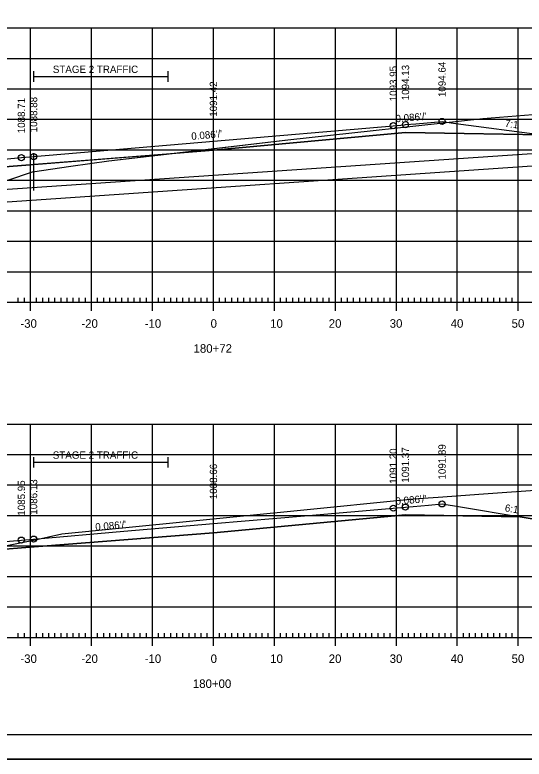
# Model space of a CAD drawing. Extents: x 1322838 to 1324533, y 339903 to 351025.
# Drawn here: x 1323671.2 to 1323754.7, y 348465.2 to 348587.3 of the extents above; entities that cross this region are included whole.
import ezdxf

# ---------------------------------------------------------------- set-up
doc = ezdxf.new("R2010")
doc.units = 0
for name, color, linetype in [('R_Alt Surface', 7, 'Continuous'), ('R_Axis', 7, 'Continuous'), ('R_Axis Annot', 7, 'Continuous'), ('R_Border', 7, 'Continuous'), ('R_Exist Surface', 7, 'Continuous'), ('R_Fin Surface', 7, 'Continuous'), ('R_Fin Surface Annot', 7, 'Continuous'), ('R_Grid', 7, 'Continuous'), ('R_No Plot', 7, 'Continuous'), ('R_Water', 7, 'Continuous')]:
    doc.layers.add(name, color=color, linetype=linetype)

msp = doc.modelspace()

# ---------------------------------------------------------------- linework, layer by layer
at = {"layer": 'R_Alt Surface'}
for points in [[(1323651.84, 348561), (1323672.22, 348562.62), (1323703.72, 348565.12), (1323735.22, 348568.04), (1323757.7, 348567.64)], [(1323651.84, 348498.25), (1323672.22, 348499.87), (1323703.72, 348502.37), (1323735.21, 348505.28), (1323754.04, 348504.96)]]:
    msp.add_lwpolyline(points, dxfattribs=at)
at = {"layer": 'R_Axis'}
for p, q in [((1323671.72, 348540.2), (1323671.72, 348540.9)), ((1323672.72, 348540.2), (1323672.72, 348540.9)), ((1323673.72, 348538.8), (1323673.72, 348541.6)), ((1323674.72, 348540.2), (1323674.72, 348540.9)), ((1323675.72, 348540.2), (1323675.72, 348540.9)), ((1323676.72, 348540.2), (1323676.72, 348540.9)), ((1323677.72, 348540.2), (1323677.72, 348540.9)), ((1323678.72, 348540.2), (1323678.72, 348540.9)), ((1323679.72, 348540.2), (1323679.72, 348540.9)), ((1323680.72, 348540.2), (1323680.72, 348540.9)), ((1323681.72, 348540.2), (1323681.72, 348540.9)), ((1323682.72, 348540.2), (1323682.72, 348540.9)), ((1323683.72, 348538.8), (1323683.72, 348541.6)), ((1323684.72, 348540.2), (1323684.72, 348540.9)), ((1323685.72, 348540.2), (1323685.72, 348540.9)), ((1323686.72, 348540.2), (1323686.72, 348540.9)), ((1323687.72, 348540.2), (1323687.72, 348540.9)), ((1323688.72, 348540.2), (1323688.72, 348540.9)), ((1323689.72, 348540.2), (1323689.72, 348540.9)), ((1323690.72, 348540.2), (1323690.72, 348540.9)), ((1323691.72, 348540.2), (1323691.72, 348540.9)), ((1323692.72, 348540.2), (1323692.72, 348540.9)), ((1323693.72, 348538.8), (1323693.72, 348541.6)), ((1323694.72, 348540.2), (1323694.72, 348540.9)), ((1323695.72, 348540.2), (1323695.72, 348540.9)), ((1323696.72, 348540.2), (1323696.72, 348540.9)), ((1323697.72, 348540.2), (1323697.72, 348540.9)), ((1323698.72, 348540.2), (1323698.72, 348540.9)), ((1323699.72, 348540.2), (1323699.72, 348540.9)), ((1323700.72, 348540.2), (1323700.72, 348540.9)), ((1323701.72, 348540.2), (1323701.72, 348540.9)), ((1323702.72, 348540.2), (1323702.72, 348540.9)), ((1323703.72, 348538.8), (1323703.72, 348541.6)), ((1323704.72, 348540.2), (1323704.72, 348540.9)), ((1323705.72, 348540.2), (1323705.72, 348540.9)), ((1323706.72, 348540.2), (1323706.72, 348540.9)), ((1323707.72, 348540.2), (1323707.72, 348540.9)), ((1323708.72, 348540.2), (1323708.72, 348540.9)), ((1323709.72, 348540.2), (1323709.72, 348540.9)), ((1323710.72, 348540.2), (1323710.72, 348540.9)), ((1323711.72, 348540.2), (1323711.72, 348540.9)), ((1323712.72, 348540.2), (1323712.72, 348540.9)), ((1323713.72, 348538.8), (1323713.72, 348541.6)), ((1323714.72, 348540.2), (1323714.72, 348540.9)), ((1323715.72, 348540.2), (1323715.72, 348540.9)), ((1323716.72, 348540.2), (1323716.72, 348540.9)), ((1323717.72, 348540.2), (1323717.72, 348540.9)), ((1323718.72, 348540.2), (1323718.72, 348540.9)), ((1323719.72, 348540.2), (1323719.72, 348540.9)), ((1323720.72, 348540.2), (1323720.72, 348540.9)), ((1323721.72, 348540.2), (1323721.72, 348540.9)), ((1323722.72, 348540.2), (1323722.72, 348540.9)), ((1323723.72, 348538.8), (1323723.72, 348541.6)), ((1323724.72, 348540.2), (1323724.72, 348540.9)), ((1323725.72, 348540.2), (1323725.72, 348540.9)), ((1323726.72, 348540.2), (1323726.72, 348540.9)), ((1323727.72, 348540.2), (1323727.72, 348540.9)), ((1323728.72, 348540.2), (1323728.72, 348540.9)), ((1323729.72, 348540.2), (1323729.72, 348540.9)), ((1323730.72, 348540.2), (1323730.72, 348540.9)), ((1323731.72, 348540.2), (1323731.72, 348540.9)), ((1323732.72, 348540.2), (1323732.72, 348540.9)), ((1323733.72, 348538.8), (1323733.72, 348541.6)), ((1323734.72, 348540.2), (1323734.72, 348540.9)), ((1323735.72, 348540.2), (1323735.72, 348540.9)), ((1323736.72, 348540.2), (1323736.72, 348540.9)), ((1323737.72, 348540.2), (1323737.72, 348540.9)), ((1323738.72, 348540.2), (1323738.72, 348540.9)), ((1323739.72, 348540.2), (1323739.72, 348540.9)), ((1323740.72, 348540.2), (1323740.72, 348540.9)), ((1323741.72, 348540.2), (1323741.72, 348540.9)), ((1323742.72, 348540.2), (1323742.72, 348540.9)), ((1323743.72, 348538.8), (1323743.72, 348541.6)), ((1323744.72, 348540.2), (1323744.72, 348540.9)), ((1323745.72, 348540.2), (1323745.72, 348540.9)), ((1323746.72, 348540.2), (1323746.72, 348540.9)), ((1323747.72, 348540.2), (1323747.72, 348540.9)), ((1323748.72, 348540.2), (1323748.72, 348540.9)), ((1323749.72, 348540.2), (1323749.72, 348540.9)), ((1323750.72, 348540.2), (1323750.72, 348540.9)), ((1323751.72, 348540.2), (1323751.72, 348540.9)), ((1323752.72, 348540.2), (1323752.72, 348540.9)), ((1323753.72, 348538.8), (1323753.72, 348541.6)), ((1323563.72, 348540.2), (1323843.72, 348540.2)), ((1323671.72, 348485.2), (1323671.72, 348485.9)), ((1323672.72, 348485.2), (1323672.72, 348485.9)), ((1323673.72, 348483.8), (1323673.72, 348486.6)), ((1323674.72, 348485.2), (1323674.72, 348485.9)), ((1323675.72, 348485.2), (1323675.72, 348485.9)), ((1323676.72, 348485.2), (1323676.72, 348485.9)), ((1323677.72, 348485.2), (1323677.72, 348485.9)), ((1323678.72, 348485.2), (1323678.72, 348485.9)), ((1323679.72, 348485.2), (1323679.72, 348485.9)), ((1323680.72, 348485.2), (1323680.72, 348485.9)), ((1323681.72, 348485.2), (1323681.72, 348485.9)), ((1323682.72, 348485.2), (1323682.72, 348485.9)), ((1323683.72, 348483.8), (1323683.72, 348486.6)), ((1323684.72, 348485.2), (1323684.72, 348485.9)), ((1323685.72, 348485.2), (1323685.72, 348485.9)), ((1323686.72, 348485.2), (1323686.72, 348485.9)), ((1323687.72, 348485.2), (1323687.72, 348485.9)), ((1323688.72, 348485.2), (1323688.72, 348485.9)), ((1323689.72, 348485.2), (1323689.72, 348485.9)), ((1323690.72, 348485.2), (1323690.72, 348485.9)), ((1323691.72, 348485.2), (1323691.72, 348485.9)), ((1323692.72, 348485.2), (1323692.72, 348485.9)), ((1323693.72, 348483.8), (1323693.72, 348486.6)), ((1323694.72, 348485.2), (1323694.72, 348485.9)), ((1323695.72, 348485.2), (1323695.72, 348485.9)), ((1323696.72, 348485.2), (1323696.72, 348485.9)), ((1323697.72, 348485.2), (1323697.72, 348485.9)), ((1323698.72, 348485.2), (1323698.72, 348485.9)), ((1323699.72, 348485.2), (1323699.72, 348485.9)), ((1323700.72, 348485.2), (1323700.72, 348485.9)), ((1323701.72, 348485.2), (1323701.72, 348485.9)), ((1323702.72, 348485.2), (1323702.72, 348485.9)), ((1323703.72, 348483.8), (1323703.72, 348486.6)), ((1323704.72, 348485.2), (1323704.72, 348485.9)), ((1323705.72, 348485.2), (1323705.72, 348485.9)), ((1323706.72, 348485.2), (1323706.72, 348485.9)), ((1323707.72, 348485.2), (1323707.72, 348485.9)), ((1323708.72, 348485.2), (1323708.72, 348485.9)), ((1323709.72, 348485.2), (1323709.72, 348485.9)), ((1323710.72, 348485.2), (1323710.72, 348485.9)), ((1323711.72, 348485.2), (1323711.72, 348485.9)), ((1323712.72, 348485.2), (1323712.72, 348485.9)), ((1323713.72, 348483.8), (1323713.72, 348486.6)), ((1323714.72, 348485.2), (1323714.72, 348485.9)), ((1323715.72, 348485.2), (1323715.72, 348485.9)), ((1323716.72, 348485.2), (1323716.72, 348485.9)), ((1323717.72, 348485.2), (1323717.72, 348485.9)), ((1323718.72, 348485.2), (1323718.72, 348485.9)), ((1323719.72, 348485.2), (1323719.72, 348485.9)), ((1323720.72, 348485.2), (1323720.72, 348485.9)), ((1323721.72, 348485.2), (1323721.72, 348485.9)), ((1323722.72, 348485.2), (1323722.72, 348485.9)), ((1323723.72, 348483.8), (1323723.72, 348486.6)), ((1323724.72, 348485.2), (1323724.72, 348485.9)), ((1323725.72, 348485.2), (1323725.72, 348485.9)), ((1323726.72, 348485.2), (1323726.72, 348485.9)), ((1323727.72, 348485.2), (1323727.72, 348485.9)), ((1323728.72, 348485.2), (1323728.72, 348485.9)), ((1323729.72, 348485.2), (1323729.72, 348485.9)), ((1323730.72, 348485.2), (1323730.72, 348485.9)), ((1323731.72, 348485.2), (1323731.72, 348485.9)), ((1323732.72, 348485.2), (1323732.72, 348485.9)), ((1323733.72, 348483.8), (1323733.72, 348486.6)), ((1323734.72, 348485.2), (1323734.72, 348485.9)), ((1323735.72, 348485.2), (1323735.72, 348485.9)), ((1323736.72, 348485.2), (1323736.72, 348485.9)), ((1323737.72, 348485.2), (1323737.72, 348485.9)), ((1323738.72, 348485.2), (1323738.72, 348485.9)), ((1323739.72, 348485.2), (1323739.72, 348485.9)), ((1323740.72, 348485.2), (1323740.72, 348485.9)), ((1323741.72, 348485.2), (1323741.72, 348485.9)), ((1323742.72, 348485.2), (1323742.72, 348485.9)), ((1323743.72, 348483.8), (1323743.72, 348486.6)), ((1323744.72, 348485.2), (1323744.72, 348485.9)), ((1323745.72, 348485.2), (1323745.72, 348485.9)), ((1323746.72, 348485.2), (1323746.72, 348485.9)), ((1323747.72, 348485.2), (1323747.72, 348485.9)), ((1323748.72, 348485.2), (1323748.72, 348485.9)), ((1323749.72, 348485.2), (1323749.72, 348485.9)), ((1323750.72, 348485.2), (1323750.72, 348485.9)), ((1323751.72, 348485.2), (1323751.72, 348485.9)), ((1323752.72, 348485.2), (1323752.72, 348485.9)), ((1323753.72, 348483.8), (1323753.72, 348486.6)), ((1323563.72, 348485.2), (1323843.72, 348485.2))]:
    msp.add_line(p, q, dxfattribs=at)
at = {"layer": 'R_Axis Annot'}
for p, q in [((1323674.23, 348578.08), (1323674.23, 348576.37)), ((1323696.23, 348578.08), (1323696.23, 348576.37)), ((1323674.23, 348577.22), (1323696.23, 348577.22)), ((1323674.22, 348514.77), (1323674.22, 348513.07)), ((1323674.22, 348513.92), (1323696.22, 348513.92)), ((1323696.22, 348514.77), (1323696.22, 348513.07))]:
    msp.add_line(p, q, dxfattribs=at)
at = {"layer": 'R_Border'}
msp.add_line((1323861.9, 348469.2), (1323545.72, 348469.2), dxfattribs=at)
at = {"layer": 'R_Exist Surface'}
for points in [[(1323666.04, 348558.93), (1323674.06, 348561.6), (1323680.32, 348562.5), (1323686.55, 348563.4), (1323715.9, 348566.85), (1323747.9, 348570.32), (1323784.82, 348573.27)], [(1323608.75, 348499.48), (1323610.6, 348499.61), (1323621.49, 348500.35), (1323625.18, 348500.51), (1323634.25, 348500.89), (1323637.05, 348500.83), (1323637.52, 348500.82), (1323638.26, 348500.69), (1323641.57, 348500.15), (1323648.37, 348499.29), (1323653.75, 348498.32), (1323659, 348498.63), (1323661.27, 348498.72), (1323663.75, 348499.15), (1323667.59, 348499.85), (1323674.49, 348501.22), (1323678.85, 348502.17), (1323716.92, 348505.95), (1323736.54, 348507.91), (1323740.57, 348508.2), (1323748.02, 348508.74), (1323776.51, 348510.79)]]:
    msp.add_lwpolyline(points, dxfattribs=at)
at = {"layer": 'R_Fin Surface'}
for points in [[(1323666.98, 348563.46), (1323672.22, 348563.91), (1323674.22, 348564.08), (1323674.23, 348564.09), (1323703.72, 348566.62), (1323703.73, 348566.62), (1323733.22, 348569.16), (1323733.22, 348569.16), (1323735.07, 348569.32), (1323735.22, 348569.33), (1323735.22, 348569.33), (1323736.93, 348569.48), (1323741.22, 348569.85), (1323741.22, 348569.85), (1323743.48, 348569.54), (1323757.64, 348567.65)], [(1323666.22, 348500.64), (1323672.22, 348501.16), (1323674.22, 348501.33), (1323674.22, 348501.33), (1323689.01, 348502.6), (1323703.72, 348503.87), (1323703.74, 348503.87), (1323719.31, 348505.21), (1323733.21, 348506.4), (1323733.21, 348506.4), (1323735.21, 348506.58), (1323738.98, 348506.9), (1323741.21, 348507.09), (1323741.22, 348507.09), (1323741.22, 348507.09), (1323744.26, 348506.59), (1323754.04, 348504.96), (1323763.22, 348503.43)]]:
    msp.add_lwpolyline(points, dxfattribs=at)
at = {"layer": 'R_Grid'}
for p, q in [((1323563.72, 348585.2), (1323843.72, 348585.2)), ((1323673.72, 348540.2), (1323673.72, 348585.2)), ((1323683.72, 348540.2), (1323683.72, 348585.2)), ((1323693.72, 348540.2), (1323693.72, 348585.2)), ((1323703.72, 348540.2), (1323703.72, 348585.2)), ((1323713.72, 348540.2), (1323713.72, 348585.2)), ((1323723.72, 348540.2), (1323723.72, 348585.2)), ((1323733.72, 348540.2), (1323733.72, 348585.2)), ((1323743.72, 348540.2), (1323743.72, 348585.2)), ((1323753.72, 348540.2), (1323753.72, 348585.2)), ((1323563.72, 348580.2), (1323843.72, 348580.2)), ((1323563.72, 348575.2), (1323843.72, 348575.2)), ((1323563.72, 348570.2), (1323843.72, 348570.2)), ((1323563.72, 348565.2), (1323843.72, 348565.2)), ((1323563.72, 348560.2), (1323843.72, 348560.2)), ((1323563.72, 348555.2), (1323843.72, 348555.2)), ((1323563.72, 348550.2), (1323843.72, 348550.2)), ((1323563.72, 348545.2), (1323843.72, 348545.2)), ((1323563.72, 348540.2), (1323843.72, 348540.2)), ((1323563.72, 348520.2), (1323843.72, 348520.2)), ((1323673.72, 348485.2), (1323673.72, 348520.2)), ((1323683.72, 348485.2), (1323683.72, 348520.2)), ((1323693.72, 348485.2), (1323693.72, 348520.2)), ((1323703.72, 348485.2), (1323703.72, 348520.2)), ((1323713.72, 348485.2), (1323713.72, 348520.2)), ((1323723.72, 348485.2), (1323723.72, 348520.2)), ((1323733.72, 348485.2), (1323733.72, 348520.2)), ((1323743.72, 348485.2), (1323743.72, 348520.2)), ((1323753.72, 348485.2), (1323753.72, 348520.2)), ((1323563.72, 348515.2), (1323843.72, 348515.2)), ((1323563.72, 348510.2), (1323843.72, 348510.2)), ((1323563.72, 348505.2), (1323843.72, 348505.2)), ((1323563.72, 348500.2), (1323843.72, 348500.2)), ((1323563.72, 348495.2), (1323843.72, 348495.2)), ((1323563.72, 348490.2), (1323843.72, 348490.2)), ((1323563.72, 348485.2), (1323843.72, 348485.2))]:
    msp.add_line(p, q, dxfattribs=at)
at = {"layer": 'R_No Plot'}
for p, q in [((1323674.23, 348564.64), (1323674.23, 348558.53)), ((1323533.31, 348465.23), (1323866.65, 348465.23))]:
    msp.add_line(p, q, dxfattribs=at)
for points in [[(1323533.31, 348678.56), (1323866.65, 348678.56), (1323866.65, 348465.22), (1323533.31, 348465.22)], [(1323779.64, 348674.66), (1323799.26, 348674.66), (1323799.26, 348664.78), (1323815.37, 348664.78), (1323838.57, 348664.78), (1323838.57, 348632.11), (1323861.77, 348632.11), (1323861.9, 348469.2), (1323545.72, 348469.2), (1323545.72, 348674.66)], [(1323696.02, 348564.51), (1323715.9, 348566.85), (1323747.9, 348570.32), (1323784.82, 348573.27), (1323801, 348574.62), (1323803.35, 348574.45), (1323804.91, 348574.47), (1323805.61, 348574.53), (1323772.98, 348563.65), (1323772.77, 348563.71), (1323772.35, 348563.83), (1323764.47, 348566.48), (1323763.22, 348566.91), (1323763.22, 348566.91), (1323757.7, 348567.64), (1323757.7, 348567.64), (1323757.64, 348567.65), (1323735.22, 348568.04), (1323703.72, 348565.12)], [(1323651.44, 348560.93), (1323654.71, 348559.55), (1323655.82, 348559.06), (1323655.94, 348559.19), (1323656.54, 348559.55), (1323656.81, 348558.9), (1323657.85, 348557.38), (1323657.99, 348557.29), (1323658.99, 348557.6), (1323662.17, 348557.52), (1323666.04, 348558.93), (1323674.06, 348561.6), (1323680.32, 348562.5), (1323686.55, 348563.4), (1323696.02, 348564.51), (1323672.22, 348562.62), (1323651.84, 348561)], [(1323664.18, 348499.23), (1323667.59, 348499.85), (1323674.49, 348501.22), (1323678.85, 348502.17), (1323716.92, 348505.95), (1323736.54, 348507.91), (1323740.57, 348508.2), (1323748.02, 348508.74), (1323776.51, 348510.79), (1323787.74, 348511.6), (1323787.74, 348511.6), (1323763.22, 348503.43), (1323754.04, 348504.96), (1323735.21, 348505.28), (1323703.72, 348502.37), (1323672.22, 348499.87)]]:
    msp.add_lwpolyline(points, close=True, dxfattribs=at)
for centre in [(1323741.22, 348569.85), (1323733.22, 348569.16), (1323735.22, 348569.33), (1323672.22, 348563.91), (1323674.22, 348564.08), (1323733.21, 348506.4), (1323735.21, 348506.58), (1323741.22, 348507.09), (1323672.22, 348501.16), (1323674.22, 348501.33)]:
    msp.add_circle(centre, 0.5, dxfattribs=at)
at = {"layer": 'R_Water'}
for p, q in [((1323766.73, 348565.25), (1323633.81, 348556.26)), ((1323772.86, 348563.66), (1323625.92, 348553.63))]:
    msp.add_line(p, q, dxfattribs=at)

# ---------------------------------------------------------------- texts
at = {"layer": 'R_Axis Annot'}
for s, height, p in [('STAGE 2 TRAFFIC', 1.2, (1323677.38, 348577.81)), ('-30', 1.4, (1323672.06, 348536)), ('-20', 1.4, (1323682.06, 348536)), ('-10', 1.4, (1323692.45, 348536)), ('0', 1.4, (1323703.26, 348536)), ('10', 1.4, (1323713.03, 348536)), ('20', 1.4, (1323722.63, 348536)), ('30', 1.4, (1323732.63, 348536)), ('40', 1.4, (1323742.63, 348536)), ('50', 1.4, (1323752.63, 348536)), ('180+72', 1.4, (1323700.46, 348531.9)), ('STAGE 2 TRAFFIC', 1.2, (1323677.37, 348514.51)), ('-30', 1.4, (1323672.06, 348481)), ('-20', 1.4, (1323682.06, 348481)), ('-10', 1.4, (1323692.45, 348481)), ('0', 1.4, (1323703.26, 348481)), ('10', 1.4, (1323713.03, 348481)), ('20', 1.4, (1323722.63, 348481)), ('30', 1.4, (1323732.63, 348481)), ('40', 1.4, (1323742.63, 348481)), ('50', 1.4, (1323752.63, 348481)), ('180+00', 1.4, (1323700.35, 348476.9))]:
    msp.add_text(s, height=height, dxfattribs=at).set_placement(p)
at = {"layer": 'R_Fin Surface Annot'}
for s, rotation, p in [('1093.95', 90, (1323733.82, 348573.16)), ('1094.13', 90, (1323735.82, 348573.33)), ('1094.64', 90, (1323741.82, 348573.85)), ('1091.42', 90, (1323704.32, 348570.62)), ('1088.88', 90, (1323674.82, 348568.08)), ('1088.71', 90, (1323672.82, 348567.91)), ("0.086'/'", 4.9153, (1323733.64, 348569.7)), ('7:1', 352.3932, (1323751.46, 348568.98)), ("0.086'/'", 4.9153, (1323700.14, 348566.82)), ('1091.89', 90, (1323741.82, 348511.09)), ('1091.20', 90, (1323733.81, 348510.4)), ('1091.37', 90, (1323735.81, 348510.58)), ('1088.66', 90, (1323704.32, 348507.87)), ('1085.95', 90, (1323672.82, 348505.16)), ('1086.13', 90, (1323674.82, 348505.33)), ("0.086'/'", 4.9153, (1323733.64, 348506.94)), ('6:1', 350.5393, (1323751.45, 348505.89)), ("0.086'/'", 4.9155, (1323684.39, 348502.71))]:
    msp.add_text(s, height=1.2, rotation=rotation, dxfattribs=at).set_placement(p)

doc.saveas('drawing.dxf')
